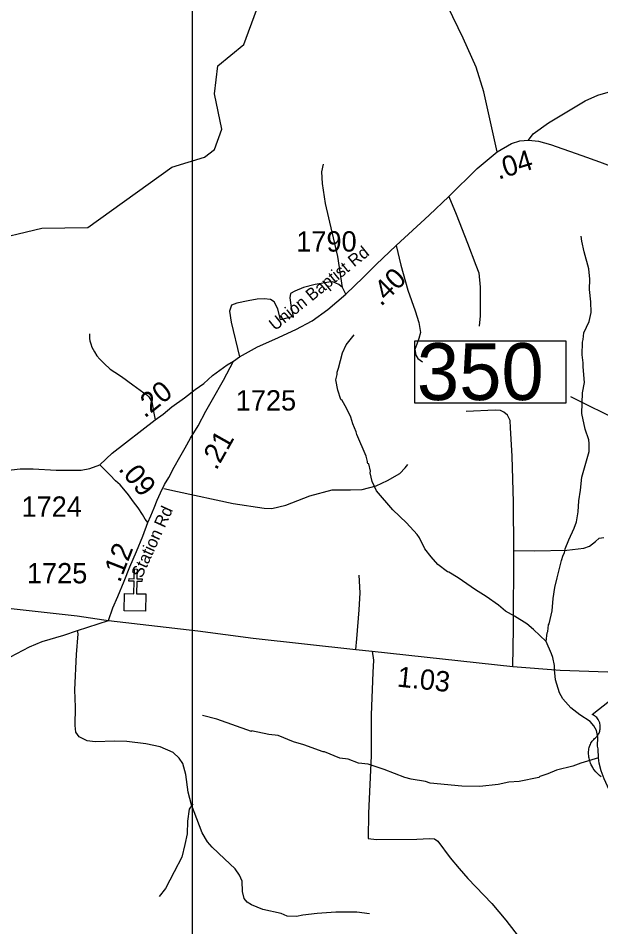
# Model space of a CAD drawing. Extents: x 1159738 to 1321356, y 736314 to 882035.
# Drawn here: x 1288187 to 1291773, y 791927 to 797519 of the extents above; entities that cross this region are included whole.
import ezdxf

# ---------------------------------------------------------------- set-up
doc = ezdxf.new("R2010")
doc.units = 0
for name, color, linetype in [('Exist Cultural Church CELL', 7, 'Continuous'), ('Exist Hydrographic Creek Single Shore', 7, 'Continuous'), ('Exist Hydrographic Misc Water Feature', 7, 'Continuous'), ('Exist Road Non-System Type 51', 7, 'Continuous'), ('Exist Road Primary US Attributed', 7, 'Continuous'), ('Exist Road Primary US Mileage Hundredths English Label', 7, 'Continuous'), ('Exist Road Primary US Shield CELL', 7, 'Continuous'), ('Exist Road Secondary Mileage Hundredths English Label', 7, 'Continuous'), ('Exist Road Secondary Structure Standard Bridge Number Label', 7, 'Continuous'), ('Exist Road Secondary Type 41 Attributed', 7, 'Continuous'), ('Exist Road Secondary Type 51 Attributed', 7, 'Continuous'), ('Exist Road Secondary Type 51 Label', 7, 'Continuous'), ('Exist Road Secondary Type 51 Number Label', 7, 'Continuous'), ('Map Preparation Inset Cut Line', 7, 'Continuous')]:
    doc.layers.add(name, color=color, linetype=linetype)

msp = doc.modelspace()

# ---------------------------------------------------------------- linework, layer by layer
at = {"layer": 'Exist Cultural Church CELL'}
msp.add_lwpolyline([(1288841.9, 793978.2), (1288898.9, 793977), (1288900.7, 794053.1), (1288868.7, 794053.9), (1288869.1, 794069.8), (1288901.1, 794069.1), (1288902.5, 794129.2), (1288918.5, 794128.8), (1288917.1, 794068.7), (1288949.1, 794067.9), (1288948.7, 794051.9), (1288916.7, 794052.7), (1288914.9, 793976.6), (1288972.5, 793975.1), (1288970, 793868.7), (1288839.4, 793871.8)], close=True, dxfattribs=at)
at = {"layer": 'Exist Hydrographic Creek Single Shore'}
msp.add_lwpolyline([(1287701.3, 796368.1), (1287833.3, 796326.1), (1287987.3, 796145.7), (1288331.3, 796227.4), (1288615.3, 796231.6), (1289133.3, 796602), (1289334.3, 796663.6), (1289394.4, 796711.6), (1289439.3, 796835.5), (1289394.4, 797053), (1289415.3, 797226.6), (1289576.3, 797357.9), (1289746.3, 797820.6), (1289953.3, 798089), (1289937.3, 798440.6), (1289844.1, 798748.1), (1289579.4, 799091.6), (1289417.3, 799337.3), (1289334.3, 799706.6), (1289324.1, 799790.6)], dxfattribs=at)
at = {"layer": 'Exist Hydrographic Misc Water Feature'}
for points in [[(1291435.9, 793681.8), (1291442.1, 793736.6), (1291446.3, 793744.5), (1291451.5, 793784.3), (1291455.9, 793792.2), (1291474.3, 793871.6), (1291480.6, 793947.5), (1291490.6, 794015.1), (1291504.5, 794074.8), (1291531.7, 794181.9), (1291540.7, 794213.6), (1291549.3, 794229.4), (1291554, 794253.2), (1291575.6, 794308.6), (1291609.8, 794379.5), (1291623.1, 794419.1), (1291633.4, 794481.8), (1291637.1, 794547.6), (1291648.5, 794614.8), (1291655.5, 794694.1), (1291700.3, 794852.7), (1291701.7, 794900.7), (1291698.5, 794924.8), (1291676.5, 794989.5), (1291655.4, 795086.2), (1291659.3, 795214.1), (1291673.2, 795277.6), (1291664.2, 795373.9), (1291664.9, 795397.9), (1291658.3, 795446.1), (1291660.8, 795526.1), (1291665.3, 795541.9), (1291668.5, 795581.8), (1291700.7, 795652.8), (1291714.4, 795708.4), (1291712.4, 795772.5), (1291702.6, 795848.8), (1291704.6, 795912.7), (1291698.5, 795977), (1291669.7, 796081.9), (1291655.7, 796146.3), (1291652.7, 796178.4)], [(1291435.9, 793681.8), (1291358.8, 793757.3), (1291317.8, 793790.6), (1291241.2, 793838.9), (1291186, 793868.7), (1291143.1, 793906), (1291066.8, 793960.4), (1291002, 794000.5), (1290894.1, 794073.9), (1290837.2, 794109.7), (1290829.3, 794111.9), (1290769.1, 794157.6), (1290728, 794203.1), (1290689.5, 794252.3), (1290657.6, 794321.3), (1290642.2, 794341.8), (1290576.4, 794413.9), (1290492.7, 794492.5), (1290392.2, 794609.7), (1290366, 794666.5), (1290353.8, 794720.8), (1290356, 794730.9), (1290345.3, 794775.2), (1290339.3, 794777.4), (1290337.5, 794781.5), (1290337.8, 794791.5), (1290328.8, 794823.8), (1290270.9, 794957.6), (1290267.3, 794973.7), (1290246.8, 795022.4), (1290234.1, 795062.7), (1290207.7, 795119.6), (1290181.1, 795165.9), (1290173.4, 795172.7), (1290155, 795229.2), (1290141, 795293.7), (1290150, 795325.4), (1290150.5, 795341.4), (1290159.2, 795365.1), (1290182.1, 795460.4), (1290205.5, 795507.7), (1290255.5, 795570.1)], [(1291757.9, 792967.3), (1291756.5, 793022.7), (1291753, 793038.8), (1291754.7, 793094.8), (1291745.9, 793135), (1291730.8, 793163.5), (1291707.6, 793190.2), (1291642.9, 793232.2), (1291588.1, 793274), (1291539.7, 793329.5), (1291518.9, 793366.2), (1291493.3, 793447), (1291487.2, 793511.2), (1291488, 793535.2), (1291477.5, 793583.5), (1291470.2, 793607.7), (1291435.9, 793681.8)], [(1291757.9, 792967.3), (1291649.7, 792934), (1291601.1, 792915.5), (1291500.3, 792890.7), (1291447.7, 792868.3), (1291397.8, 792851.5), (1291391, 792846.1), (1291270.2, 792821.9), (1291205.9, 792815.9), (1291141.5, 792801.9), (1291029, 792789.4), (1290917.1, 792793), (1290721.6, 792811.1), (1290693.8, 792820), (1290606.2, 792834.7), (1290566.5, 792846), (1290439.9, 792894), (1290340.9, 792927.1), (1290281.1, 792932.9), (1290217.9, 792958.9), (1290166, 792964.6), (1290071.1, 793003.6), (1290063.1, 793003.8), (1289944.4, 793047.5), (1289881, 793065.5), (1289786.1, 793104.5), (1289730.2, 793110.2), (1289622.9, 793133.6), (1289622.8, 793129.6), (1289408.9, 793204.4), (1289321.6, 793227.1)], [(1292599.6, 792145.4), (1292571.2, 792181), (1292555.6, 792195.5), (1292465.4, 792254.3), (1292418.8, 792299.8), (1292379.3, 792319), (1292300.1, 792343.5), (1292213.1, 792380.3), (1292205.1, 792380.5), (1292157.6, 792398), (1292051.2, 792453.3), (1292023.8, 792472.2), (1291992.7, 792499.2), (1291952.1, 792546.4), (1291925.2, 792585.3), (1291847.3, 792719.8), (1291792.9, 792837.5), (1291774.3, 792886.1), (1291761.8, 792934.5), (1291757.9, 792967.3)]]:
    msp.add_lwpolyline(points, dxfattribs=at)
at = {"layer": 'Exist Road Non-System Type 51'}
msp.add_line((1290203.1, 795819.6), (1290183, 795861.8), dxfattribs=at)
for points in [[(1290183, 795861.8), (1290154.4, 796051.5), (1290078.2, 796378.8), (1290060.1, 796501.2), (1290056.1, 796573.5), (1290066.2, 796619.7)], [(1290837.1, 796422.4), (1290883.1, 796313.2), (1290952, 796133.6), (1291003.6, 796000), (1291022.3, 795951.2), (1291029.5, 795863.6), (1291029.5, 795686.9), (1291023.7, 795624.3)], [(1290512.8, 796119.3), (1290543, 795998.6), (1290586, 795844.9), (1290630.5, 795717), (1290653.5, 795645.8), (1290663.5, 795585.5), (1290652, 795546.7), (1290640.6, 795512.2), (1290627.6, 795480.6), (1290633.4, 795444.7), (1290646.3, 795424.6), (1290675, 795404.5)], [(1290183, 795861.8), (1290160.9, 795879.8), (1290122.8, 795895.9), (1290098.7, 795893.9), (1290014.5, 795879.8), (1289942.3, 795861.8), (1289890.1, 795839.7), (1289862, 795825.6), (1289858, 795797.5), (1289866, 795739.3), (1289878.8, 795682.8)], [(1289878.8, 795682.8), (1289801.8, 795663), (1289785.8, 795729.3), (1289761.7, 795773.4), (1289739.6, 795787.5), (1289701.5, 795791.5), (1289657.4, 795789.5), (1289603.2, 795779.5), (1289533, 795765.4), (1289498.9, 795753.4), (1289486.9, 795715.2), (1289496.9, 795649), (1289547.9, 795435.4)], [(1289878.8, 795682.8), (1289880.1, 795677.1), (1289880.1, 795683.1), (1289878.8, 795682.8)], [(1288624.6, 795576.4), (1288625.8, 795548.4), (1288627.5, 795534.3), (1288633.1, 795514.2), (1288640.5, 795494.1), (1288656, 795465.5), (1288671.3, 795441.2), (1288688.9, 795420.6), (1288716.2, 795394.1), (1288753.3, 795359.1), (1288780.9, 795340.4), (1288822.2, 795313.3), (1288893, 795261.7), (1288938.4, 795230.5), (1288959.9, 795213.9), (1288977.7, 795201.5), (1288991.4, 795189.2), (1288997, 795178.9), (1289002.8, 795168.8), (1289010.5, 795150.6), (1289013.9, 795132.6), (1289017.5, 795112.5), (1289019.2, 795098.4), (1289029, 795047.8)], [(1291237.4, 794243.1), (1291235.4, 794539.4), (1291227.4, 794822.4), (1291217.4, 794998.3), (1291215.4, 795042.5), (1291199.4, 795076.6), (1291175.3, 795094.7), (1291155.2, 795104.7), (1291123.1, 795106.7), (1290944.6, 795098.7)], [(1289082.4, 794624.5), (1289166.6, 794606.4), (1289509.7, 794533), (1289699.9, 794502.9), (1289748.8, 794501.6), (1289834.2, 794520.9), (1289981.1, 794578.7), (1290118.3, 794616), (1290166, 794617.1), (1290232.2, 794617.1), (1290304.4, 794618.3), (1290389.9, 794641.2), (1290460.9, 794673.7), (1290536.7, 794715.9), (1290569.2, 794750.8), (1290584.9, 794771.3)], [(1291237.4, 794243.1), (1291363.8, 794240.2), (1291564.4, 794244.3), (1291668.8, 794256.3), (1291702.9, 794270.4), (1291741, 794298.5), (1291763, 794318.5), (1291791.1, 794322.6)], [(1291231.9, 793529.6), (1291235.4, 793763.3), (1291237.4, 794243.1)], [(1290264.6, 793633.4), (1290271.2, 793699.2), (1290286, 793877.1), (1290292.6, 793982.5), (1290286, 794091.2)], [(1290349.3, 792006), (1290270.3, 792015.9), (1290141.9, 792015.9), (1290026.7, 792009.3), (1289939.5, 791997.7), (1289900, 791989.5), (1289842.4, 791992.8), (1289804.6, 792007.6), (1289692.7, 792032.3), (1289623.6, 792062), (1289595.6, 792078.4), (1289577.5, 792101.5), (1289567.6, 792144.3), (1289566, 792206.9), (1289549.5, 792244.7), (1289523.2, 792282.6), (1289457.4, 792345.2), (1289380.3, 792417), (1289352.4, 792449.9), (1289319.5, 792505.9), (1289253.7, 792676.5), (1289232.3, 792755.5), (1289219.2, 792864.2), (1289199.4, 792931.7), (1289178, 792964.6), (1289140.2, 792999.2), (1289059.6, 793033.8), (1288972.3, 793053.6), (1288855.5, 793066.7), (1288781.5, 793070), (1288660.4, 793064.9), (1288611.1, 793071.5), (1288561.7, 793096.2), (1288542, 793124.2), (1288537, 793165.4), (1288540.3, 793279), (1288535.4, 793386), (1288545.3, 793602.5), (1288555.2, 793729.3), (1288551.9, 793750.7)], [(1290365.3, 793622.4), (1290373.5, 793568.1), (1290370.3, 793492.3), (1290358.7, 793232.1), (1290358.7, 792978.5), (1290342.3, 792625.4), (1290340.6, 792471)], [(1289262.3, 792684.1), (1289238.3, 792650), (1289228.2, 792577.7), (1289226.2, 792499.4), (1289212.2, 792433.1), (1289194.1, 792354.8), (1289146, 792264.5), (1289093.8, 792162.1), (1289053.7, 792113.9)], [(1290340.6, 792471), (1290391.3, 792464.5), (1290639.8, 792466.1), (1290718.8, 792471.1), (1290750.1, 792467.8), (1290769.8, 792454.6), (1290845.5, 792350.8), (1290901.5, 792285), (1290955.3, 792223.1), (1291101.7, 792069.9), (1291187.3, 791967.8), (1291279.4, 791850.9), (1291360.1, 791730.7), (1291488.1, 791589.8), (1291544.1, 791510.7), (1291578.6, 791439.9), (1291644.4, 791303.3), (1291659, 791266.1)]]:
    msp.add_lwpolyline(points, dxfattribs=at)
at = {"layer": 'Exist Road Primary US Attributed'}
for points in [[(1286414.6, 794083.7), (1286602.1, 794062.9), (1286777.8, 794042.6), (1287027.1, 794012.5), (1287334.5, 793973), (1287771.6, 793926.2), (1288549.9, 793841.1), (1288713.6, 793817), (1288743.5, 793812.2)], [(1288743.5, 793812.2), (1289292.3, 793748.8), (1289633.4, 793702.3), (1290264.6, 793633.4), (1290365.3, 793622.4), (1291231.9, 793529.6), (1291522.7, 793506.7), (1291816.6, 793495.2), (1292047.9, 793501), (1292165.5, 793506.7), (1292578.3, 793536.3), (1292921.9, 793574.3), (1293022.3, 793594.1), (1293184.4, 793619.2), (1293294.5, 793637.4), (1293410.7, 793664), (1294007.1, 793813), (1294146.6, 793858.7)]]:
    msp.add_lwpolyline(points, dxfattribs=at)
at = {"layer": 'Exist Road Primary US Shield CELL'}
msp.add_lwpolyline([(1291774.2, 792849.4), (1291764.8, 792857), (1291758, 792863.2), (1291747.9, 792873.5), (1291741.9, 792880.3), (1291732.6, 792892.3), (1291726.6, 792901), (1291722.8, 792907.5), (1291717.1, 792917.8), (1291714, 792924.2), (1291710, 792933.6), (1291706.8, 792942.2), (1291704.2, 792950.4), (1291702.8, 792955.6), (1291700.8, 792964.7), (1291699.6, 792971.2), (1291698.4, 792980), (1291697.7, 792989.4), (1291697.6, 792998), (1291697.8, 793005.2), (1291698.6, 793013.5), (1291700, 793022.4), (1291701.7, 793030), (1291703.3, 793035.4), (1291705.5, 793042.1), (1291708.5, 793049.4), (1291712, 793056.5), (1291715.4, 793062.3), (1291719.6, 793068.6), (1291723.7, 793073.9), (1291729.1, 793079.8), (1291734.8, 793085.2), (1291740, 793089.4), (1291746.1, 793095.5), (1291749.3, 793099.1), (1291753.2, 793104.2), (1291756.3, 793108.9), (1291758.7, 793113.1), (1291761.9, 793119.3), (1291763.9, 793124), (1291766.3, 793131.1), (1291767.6, 793136.2), (1291768.8, 793142.6), (1291769.6, 793148.7), (1291769.9, 793156.3), (1291769.8, 793162.6), (1291768.9, 793170), (1291767.6, 793177), (1291765.9, 793183.1), (1291763.3, 793190.2), (1291760.8, 793195.3), (1291756.8, 793202.3), (1291752.2, 793208.8), (1291747.6, 793214), (1291742.9, 793218.7), (1291738.3, 793222.3), (1291734, 793225.3), (1291728.6, 793228.6), (1291723.4, 793231.2), (1291720.2, 793232.5), (1291826.4, 793317.2)], dxfattribs=at)
at = {"layer": 'Exist Road Secondary Structure Standard Bridge Number Label'}
msp.add_line((1293678.4, 794149.2), (1291587.7, 795189.5), dxfattribs=at)
msp.add_lwpolyline([(1290628.3, 795533.1), (1291557.2, 795533.1), (1291557.2, 795149), (1290628.3, 795149)], close=True, dxfattribs=at)
at = {"layer": 'Exist Road Secondary Type 41 Attributed'}
msp.add_lwpolyline([(1288984.3, 794414.8), (1288968.9, 794435.3), (1288951.5, 794463.6), (1288924.5, 794504.4), (1288897.4, 794543), (1288866.5, 794585.8), (1288837.3, 794620.6), (1288813.9, 794647.1), (1288786.5, 794671.9), (1288753.4, 794706.7), (1288716.3, 794743.7), (1288688.4, 794770.3)], dxfattribs=at)
at = {"layer": 'Exist Road Secondary Type 51 Attributed'}
for points in [[(1291134.6, 796696), (1291053.8, 797065.3), (1291005.6, 797217.9), (1290925.4, 797396.6), (1290768.5, 797723.9), (1290605.8, 798086.8), (1290528.9, 798266.3), (1290329.4, 798777), (1290196.2, 799109.5), (1290136, 799286.7), (1290125.8, 799336.1), (1290125.3, 799339.4), (1290122.3, 799360.1), (1290119.1, 799390.4), (1290113.3, 799416.3), (1290114.9, 799458.6), (1290110.3, 799506.8), (1290117.4, 799562.6), (1290121.6, 799652.5), (1290131.4, 799779.9), (1290134.4, 799979), (1290129.1, 800036.6), (1290118.4, 800115.1)], [(1291327.9, 796768), (1291356.1, 796807.8), (1291450.7, 796874.3), (1291676.2, 797011.4), (1291755.2, 797045.1), (1291903.6, 797089.2), (1292142.4, 797139.4), (1292325.5, 797180.7), (1292505.5, 797227.8), (1292765.4, 797287.3), (1292944.9, 797324.9), (1293084.4, 797365.6), (1293298.7, 797426.9)], [(1291134.6, 796696), (1291222.9, 796748.2), (1291275.1, 796764.2), (1291327.9, 796768)], [(1291327.9, 796768), (1291388.4, 796762.8), (1291462.6, 796740.7), (1291655.2, 796674.4), (1291765.6, 796634.3), (1291896, 796586.1)], [(1289512.8, 795408.4), (1289547.9, 795435.4), (1289660, 795496.2), (1289766.3, 795544.3), (1289894.7, 795602.6), (1289997, 795656.8), (1290093.3, 795727), (1290203.1, 795819.6), (1290310, 795923.8), (1290390.2, 796004.1), (1290512.8, 796119.3), (1290716.9, 796306.1), (1290837.1, 796422.4), (1291011.1, 796594.3), (1291134.6, 796696)], [(1288688.4, 794770.3), (1288765.1, 794841.4), (1289029, 795047.8), (1289078.3, 795082), (1289133.4, 795126.5), (1289211.3, 795182.8), (1289275.3, 795234.2), (1289329.1, 795270.5), (1289382.2, 795319.3), (1289427.9, 795352.3), (1289474, 795385.4), (1289512.8, 795408.4)], [(1288984.3, 794414.8), (1289003.3, 794456.4), (1289024.5, 794505.8), (1289041.7, 794553.5), (1289062.8, 794597.1), (1289088.2, 794648.4), (1289113.3, 794691.9), (1289146.8, 794755.1), (1289182.3, 794818.2), (1289213.9, 794875.4), (1289247.3, 794934.8), (1289294, 795010.5), (1289342.2, 795099.4), (1289383.6, 795171.3), (1289451.1, 795292), (1289512.8, 795408.4)], [(1286414.6, 794083.7), (1286457.3, 794292.1), (1286486, 794378.3), (1286519, 794429.2), (1286601.6, 794455.9), (1286769.5, 794500.4), (1286865.7, 794552.2), (1286964.7, 794648.4), (1287046.6, 794738.9), (1287129.8, 794782), (1287224.6, 794806.4), (1287456.5, 794796.3), (1287631.6, 794769), (1287714.9, 794744.6), (1287791.9, 794723.2), (1287856.5, 794714.5), (1288019.4, 794724.7), (1288199.6, 794746.1), (1288279.3, 794745.9), (1288420, 794737.3), (1288573.6, 794737.3), (1288626.7, 794747.3), (1288688.4, 794770.3)], [(1288743.5, 793812.2), (1288769.2, 793889.8), (1288801, 793959), (1288839.4, 794054), (1288873.5, 794141.4), (1288913.9, 794236.5), (1288954.2, 794331.5), (1288984.3, 794414.8)], [(1285203.2, 792632.6), (1285590.7, 792904.3), (1285859.3, 793096.1), (1286097.6, 793233), (1286241.9, 793329.1), (1286319.5, 793377.3), (1286405.2, 793401.4), (1286525.7, 793404.1), (1286707.7, 793406.8), (1286881.7, 793420.2), (1287010.2, 793438.9), (1287150.1, 793427.5), (1287302.7, 793411.4), (1287460.6, 793406.1), (1287602.5, 793416.8), (1287822, 793451.6), (1287921, 793475.7), (1288100.4, 793566.8), (1288255.6, 793649.8), (1288333.3, 793682), (1288467.1, 793722.2), (1288551.9, 793750.7), (1288743.5, 793812.2)]]:
    msp.add_lwpolyline(points, dxfattribs=at)
at = {"layer": 'Map Preparation Inset Cut Line'}
for points in [[(1289258, 782300.2), (1309748.5, 782300.2), (1309748.5, 816385.3), (1289258, 816385.3)], [(1213574.8, 811005.5), (1289258, 811005.5), (1289258, 782300.2), (1274049.2, 782296.9), (1274049.2, 766757), (1213574.8, 766757)]]:
    msp.add_lwpolyline(points, close=True, dxfattribs=at)

# ---------------------------------------------------------------- texts
at = {"layer": 'Exist Road Primary US Mileage Hundredths English Label'}
msp.add_text('1.03', height=125, rotation=353.8886, dxfattribs=at).set_placement((1290514.8, 793405.8))
at = {"layer": 'Exist Road Secondary Mileage Hundredths English Label'}
for s, rotation, p in [('.04', 17.1144, (1291142.8, 796525.2)), ('.40', 45.0208, (1290420.3, 795741.4)), ('.20', 38.9254, (1288965.6, 795054.2)), ('.21', 60.6518, (1289406.2, 794731.9)), ('.09', 309.9997, (1288799.3, 794742.5)), ('.12', 68.6861, (1288812.4, 794040.4))]:
    msp.add_text(s, height=125, rotation=rotation, dxfattribs=at).set_placement(p)
at = {"layer": 'Exist Road Secondary Structure Standard Bridge Number Label'}
msp.add_text('350', height=350, dxfattribs=at).set_placement((1290640.8, 795168.8))
at = {"layer": 'Exist Road Secondary Type 51 Label'}
for s, rotation, p in [('Union Baptist Rd', 38.8738, (1289768.1, 795592.3)), ('Station Rd', 65.5614, (1288947.2, 794068))]:
    msp.add_text(s, height=75, rotation=rotation, dxfattribs=at).set_placement(p)
at = {"layer": 'Exist Road Secondary Type 51 Number Label'}
for s, p in [('1790', (1289898.2, 796082.6)), ('1725', (1289525.6, 795104.4)), ('1724', (1288207.1, 794450.7)), ('1725', (1288240.3, 794040.6))]:
    msp.add_text(s, height=125, dxfattribs=at).set_placement(p)

doc.saveas('drawing.dxf')
